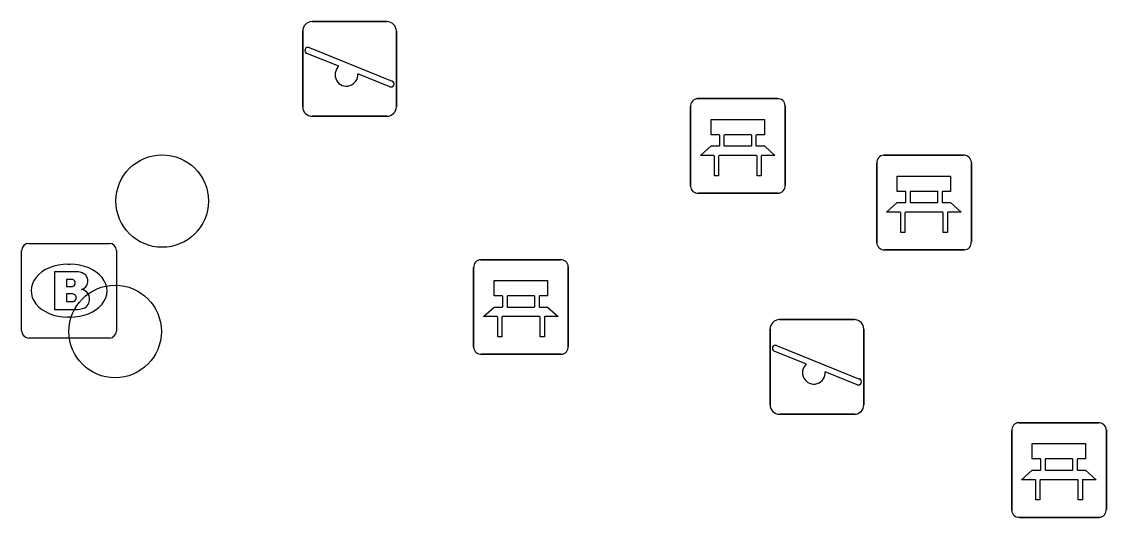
# Model space of a CAD drawing. Extents: x 160203 to 161526, y 379529 to 381797.
# Drawn here: x 161221.47 to 161232.93, y 381513.53 to 381518.77 of the extents above; entities that cross this region are included whole.
import ezdxf

# ---------------------------------------------------------------- set-up
doc = ezdxf.new("R2010")
doc.units = 0
for name, color, linetype in [('IMGEO_Bank', 7, 'Continuous'), ('IMGEO_Boom', 7, 'Continuous'), ('IMGEO_Brandkraan', 7, 'Continuous'), ('IMGEO_Speelvoorziening', 7, 'Continuous')]:
    doc.layers.add(name, color=color, linetype=linetype)

msp = doc.modelspace()

# ---------------------------------------------------------------- linework, layer by layer
at = {"layer": 'IMGEO_Bank'}
for p, q in [((161228.614, 381517.956), (161229.455, 381517.956)), ((161229.455, 381517.956), (161228.614, 381517.956)), ((161228.539, 381517.031), (161228.539, 381517.872)), ((161228.539, 381517.872), (161228.539, 381517.031)), ((161229.539, 381517.881), (161229.539, 381517.04)), ((161229.539, 381517.04), (161229.539, 381517.881)), ((161228.848, 381517.462), (161228.848, 381517.568)), ((161228.892, 381517.568), (161228.892, 381517.462)), ((161229.18, 381517.574), (161228.898, 381517.574)), ((161229.186, 381517.462), (161229.186, 381517.568)), ((161229.23, 381517.568), (161229.23, 381517.462)), ((161228.898, 381517.456), (161229.18, 381517.456)), ((161229.236, 381517.354), (161228.843, 381517.354)), ((161230.506, 381516.433), (161230.506, 381517.274)), ((161230.506, 381517.274), (161230.506, 381516.433)), ((161230.581, 381517.358), (161231.422, 381517.358)), ((161231.422, 381517.358), (161230.581, 381517.358)), ((161231.506, 381517.283), (161231.506, 381516.442)), ((161231.506, 381516.442), (161231.506, 381517.283)), ((161229.464, 381516.956), (161228.623, 381516.956)), ((161228.623, 381516.956), (161229.464, 381516.956)), ((161230.815, 381516.864), (161230.815, 381516.97)), ((161230.859, 381516.97), (161230.859, 381516.864)), ((161231.147, 381516.976), (161230.865, 381516.976)), ((161231.153, 381516.864), (161231.153, 381516.97)), ((161231.197, 381516.97), (161231.197, 381516.864)), ((161230.865, 381516.858), (161231.147, 381516.858)), ((161231.203, 381516.756), (161230.81, 381516.756)), ((161231.431, 381516.358), (161230.59, 381516.358)), ((161230.59, 381516.358), (161231.431, 381516.358)), ((161226.323, 381516.254), (161227.164, 381516.254)), ((161227.164, 381516.254), (161226.323, 381516.254)), ((161226.248, 381515.329), (161226.248, 381516.17)), ((161226.248, 381516.17), (161226.248, 381515.329)), ((161227.248, 381516.179), (161227.248, 381515.338)), ((161227.248, 381515.338), (161227.248, 381516.179)), ((161226.557, 381515.76), (161226.557, 381515.866)), ((161226.601, 381515.866), (161226.601, 381515.76)), ((161226.889, 381515.872), (161226.607, 381515.872)), ((161226.895, 381515.76), (161226.895, 381515.866)), ((161226.939, 381515.866), (161226.939, 381515.76)), ((161226.607, 381515.754), (161226.889, 381515.754)), ((161226.945, 381515.652), (161226.552, 381515.652)), ((161227.173, 381515.254), (161226.332, 381515.254)), ((161226.332, 381515.254), (161227.173, 381515.254)), ((161232.007, 381514.531), (161232.848, 381514.531)), ((161232.848, 381514.531), (161232.007, 381514.531)), ((161231.932, 381513.606), (161231.932, 381514.447)), ((161231.932, 381514.447), (161231.932, 381513.606)), ((161232.932, 381514.456), (161232.932, 381513.615)), ((161232.932, 381513.615), (161232.932, 381514.456)), ((161232.241, 381514.037), (161232.241, 381514.143)), ((161232.285, 381514.143), (161232.285, 381514.037)), ((161232.573, 381514.149), (161232.291, 381514.149)), ((161232.579, 381514.037), (161232.579, 381514.143)), ((161232.623, 381514.143), (161232.623, 381514.037)), ((161232.291, 381514.031), (161232.573, 381514.031)), ((161232.629, 381513.929), (161232.236, 381513.929)), ((161232.857, 381513.531), (161232.016, 381513.531)), ((161232.016, 381513.531), (161232.857, 381513.531))]:
    msp.add_line(p, q, dxfattribs=at)
for points in [[(161228.842, 381517.574), (161228.756, 381517.574), (161228.756, 381517.735), (161229.319, 381517.735), (161229.319, 381517.574), (161229.236, 381517.574)], [(161228.786, 381517.354), (161228.644, 381517.354), (161228.756, 381517.456), (161228.842, 381517.456)], [(161229.236, 381517.456), (161229.319, 381517.456), (161229.431, 381517.354), (161229.292, 381517.354)], [(161228.836, 381517.347), (161228.836, 381517.14), (161228.793, 381517.14), (161228.793, 381517.347)], [(161229.286, 381517.347), (161229.286, 381517.14), (161229.242, 381517.14), (161229.242, 381517.347)], [(161230.809, 381516.976), (161230.723, 381516.976), (161230.723, 381517.137), (161231.286, 381517.137), (161231.286, 381516.976), (161231.203, 381516.976)], [(161230.753, 381516.756), (161230.611, 381516.756), (161230.723, 381516.858), (161230.809, 381516.858)], [(161231.203, 381516.858), (161231.286, 381516.858), (161231.398, 381516.756), (161231.259, 381516.756)], [(161230.803, 381516.749), (161230.803, 381516.542), (161230.76, 381516.542), (161230.76, 381516.749)], [(161231.253, 381516.749), (161231.253, 381516.542), (161231.209, 381516.542), (161231.209, 381516.749)], [(161226.551, 381515.872), (161226.465, 381515.872), (161226.465, 381516.033), (161227.028, 381516.033), (161227.028, 381515.872), (161226.945, 381515.872)], [(161226.495, 381515.652), (161226.353, 381515.652), (161226.465, 381515.754), (161226.551, 381515.754)], [(161226.945, 381515.754), (161227.028, 381515.754), (161227.14, 381515.652), (161227.001, 381515.652)], [(161226.545, 381515.645), (161226.545, 381515.438), (161226.502, 381515.438), (161226.502, 381515.645)], [(161226.995, 381515.645), (161226.995, 381515.438), (161226.951, 381515.438), (161226.951, 381515.645)], [(161232.235, 381514.149), (161232.149, 381514.149), (161232.149, 381514.31), (161232.712, 381514.31), (161232.712, 381514.149), (161232.629, 381514.149)], [(161232.179, 381513.929), (161232.037, 381513.929), (161232.149, 381514.031), (161232.235, 381514.031)], [(161232.629, 381514.031), (161232.712, 381514.031), (161232.824, 381513.929), (161232.685, 381513.929)], [(161232.229, 381513.922), (161232.229, 381513.715), (161232.186, 381513.715), (161232.186, 381513.922)], [(161232.679, 381513.922), (161232.679, 381513.715), (161232.635, 381513.715), (161232.635, 381513.922)]]:
    msp.add_lwpolyline(points, dxfattribs=at)
for centre, radius, start, end in [((161228.617, 381517.878), 0.0779, 92.4484, 184.2845), ((161228.617, 381517.878), 0.0779, 92.4484, 184.2845), ((161229.461, 381517.878), 0.0779, 2.4484, 94.2845), ((161229.461, 381517.878), 0.0779, 2.4484, 94.2845), ((161228.841, 381517.567), 0.00671, 2.8957, 87.1043), ((161228.898, 381517.567), 0.00671, 92.8957, 177.1043), ((161229.18, 381517.567), 0.00671, 2.8957, 87.1043), ((161229.237, 381517.567), 0.00671, 92.8957, 177.1043), ((161228.841, 381517.463), 0.00671, 272.8957, 357.1043), ((161228.898, 381517.463), 0.00671, 182.8957, 267.1043), ((161229.18, 381517.463), 0.00671, 272.8957, 357.1043), ((161229.237, 381517.463), 0.00671, 182.8957, 267.1043), ((161228.786, 381517.347), 0.00671, 2.8957, 87.1043), ((161228.843, 381517.347), 0.00671, 92.8957, 177.1043), ((161229.235, 381517.347), 0.00671, 2.8957, 87.1043), ((161229.292, 381517.347), 0.00671, 92.8957, 177.1043), ((161230.584, 381517.28), 0.0779, 92.4484, 184.2845), ((161230.584, 381517.28), 0.0779, 92.4484, 184.2845), ((161231.428, 381517.28), 0.0779, 2.4484, 94.2845), ((161231.428, 381517.28), 0.0779, 2.4484, 94.2845), ((161228.617, 381517.034), 0.0779, 182.4484, 274.2845), ((161228.617, 381517.034), 0.0779, 182.4484, 274.2845), ((161229.461, 381517.034), 0.0779, 272.4484, 4.2845), ((161229.461, 381517.034), 0.0779, 272.4484, 4.2845), ((161230.808, 381516.969), 0.00671, 2.8957, 87.1043), ((161230.865, 381516.969), 0.00671, 92.8957, 177.1043), ((161231.147, 381516.969), 0.00671, 2.8957, 87.1043), ((161231.204, 381516.969), 0.00671, 92.8957, 177.1043), ((161230.808, 381516.865), 0.00671, 272.8957, 357.1043), ((161230.865, 381516.865), 0.00671, 182.8957, 267.1043), ((161231.147, 381516.865), 0.00671, 272.8957, 357.1043), ((161231.204, 381516.865), 0.00671, 182.8957, 267.1043), ((161230.753, 381516.749), 0.00671, 2.8957, 87.1043), ((161230.81, 381516.749), 0.00671, 92.8957, 177.1043), ((161231.202, 381516.749), 0.00671, 2.8957, 87.1043), ((161231.259, 381516.749), 0.00671, 92.8957, 177.1043), ((161230.584, 381516.436), 0.0779, 182.4484, 274.2845), ((161230.584, 381516.436), 0.0779, 182.4484, 274.2845), ((161231.428, 381516.436), 0.0779, 272.4484, 4.2845), ((161231.428, 381516.436), 0.0779, 272.4484, 4.2845), ((161226.326, 381516.176), 0.0779, 92.4484, 184.2845), ((161226.326, 381516.176), 0.0779, 92.4484, 184.2845), ((161227.17, 381516.176), 0.0779, 2.4484, 94.2845), ((161227.17, 381516.176), 0.0779, 2.4484, 94.2845), ((161226.55, 381515.865), 0.00671, 2.8957, 87.1043), ((161226.607, 381515.865), 0.00671, 92.8957, 177.1043), ((161226.889, 381515.865), 0.00671, 2.8957, 87.1043), ((161226.946, 381515.865), 0.00671, 92.8957, 177.1043), ((161226.55, 381515.761), 0.00671, 272.8957, 357.1043), ((161226.607, 381515.761), 0.00671, 182.8957, 267.1043), ((161226.889, 381515.761), 0.00671, 272.8957, 357.1043), ((161226.946, 381515.761), 0.00671, 182.8957, 267.1043), ((161226.495, 381515.645), 0.00671, 2.8957, 87.1043), ((161226.552, 381515.645), 0.00671, 92.8957, 177.1043), ((161226.944, 381515.645), 0.00671, 2.8957, 87.1043), ((161227.001, 381515.645), 0.00671, 92.8957, 177.1043), ((161226.326, 381515.332), 0.0779, 182.4484, 274.2845), ((161226.326, 381515.332), 0.0779, 182.4484, 274.2845), ((161227.17, 381515.332), 0.0779, 272.4484, 4.2845), ((161227.17, 381515.332), 0.0779, 272.4484, 4.2845), ((161232.01, 381514.453), 0.0779, 92.4484, 184.2845), ((161232.01, 381514.453), 0.0779, 92.4484, 184.2845), ((161232.854, 381514.453), 0.0779, 2.4484, 94.2845), ((161232.854, 381514.453), 0.0779, 2.4484, 94.2845), ((161232.234, 381514.142), 0.00671, 2.8957, 87.1043), ((161232.291, 381514.142), 0.00671, 92.8957, 177.1043), ((161232.573, 381514.142), 0.00671, 2.8957, 87.1043), ((161232.63, 381514.142), 0.00671, 92.8957, 177.1043), ((161232.234, 381514.038), 0.00671, 272.8957, 357.1043), ((161232.291, 381514.038), 0.00671, 182.8957, 267.1043), ((161232.573, 381514.038), 0.00671, 272.8957, 357.1043), ((161232.63, 381514.038), 0.00671, 182.8957, 267.1043), ((161232.179, 381513.922), 0.00671, 2.8957, 87.1043), ((161232.236, 381513.922), 0.00671, 92.8957, 177.1043), ((161232.628, 381513.922), 0.00671, 2.8957, 87.1043), ((161232.685, 381513.922), 0.00671, 92.8957, 177.1043), ((161232.01, 381513.609), 0.0779, 182.4484, 274.2845), ((161232.01, 381513.609), 0.0779, 182.4484, 274.2845), ((161232.854, 381513.609), 0.0779, 272.4484, 4.2845), ((161232.854, 381513.609), 0.0779, 272.4484, 4.2845)]:
    msp.add_arc(centre, radius, start, end, dxfattribs=at)
at = {"layer": 'IMGEO_Boom'}
for centre in [(161222.958, 381516.874), (161222.46, 381515.495)]:
    msp.add_circle(centre, 0.489, dxfattribs=at)
at = {"layer": 'IMGEO_Brandkraan'}
for p, q in [((161221.473, 381515.5), (161221.473, 381516.352)), ((161221.548, 381516.426), (161222.4, 381516.426)), ((161222.474, 381516.352), (161222.474, 381515.5)), ((161221.961, 381516.206), (161221.986, 381516.206)), ((161221.984, 381515.646), (161221.959, 381515.646)), ((161222.4, 381515.426), (161221.548, 381515.426))]:
    msp.add_line(p, q, dxfattribs=at)
for points in [[(161221.473, 381515.5), (161221.473, 381516.352)], [(161221.548, 381516.426), (161222.4, 381516.426)], [(161222.474, 381516.352), (161222.474, 381515.5)], [(161221.821, 381516.126), (161221.821, 381515.726), (161222.034, 381515.726)], [(161222.052, 381516.126), (161221.821, 381516.126)], [(161222, 381516.045), (161221.946, 381516.045), (161221.946, 381515.969)], [(161221.946, 381515.969), (161221.999, 381515.969)], [(161222.008, 381515.893), (161221.946, 381515.893), (161221.946, 381515.812)], [(161221.946, 381515.812), (161222.008, 381515.812)], [(161222.4, 381515.426), (161221.548, 381515.426)]]:
    msp.add_lwpolyline(points, dxfattribs=at)
for centre, radius, start, end in [((161221.55, 381516.35), 0.0765, 91.552, 178.448), ((161221.55, 381516.35), 0.0765, 91.552, 178.448), ((161222.398, 381516.35), 0.0765, 1.552, 88.448), ((161222.398, 381516.35), 0.0765, 1.552, 88.448), ((161222.056, 381515.981), 0.145, 59.4692, 91.5367), ((161222.001, 381516.007), 0.0379, 267.8285, 90.9355), ((161222.081, 381516.028), 0.0922, 285.5137, 58.1501), ((161222.009, 381515.852), 0.0404, 269.8759, 90.5077), ((161222.086, 381515.836), 0.105, 301.3115, 78.989), ((161222.04, 381515.977), 0.251, 268.6676, 293.5347), ((161221.55, 381515.502), 0.0765, 181.552, 268.448), ((161221.55, 381515.502), 0.0765, 181.552, 268.448), ((161222.398, 381515.502), 0.0765, 271.552, 358.448), ((161222.398, 381515.502), 0.0765, 271.552, 358.448)]:
    msp.add_arc(centre, radius, start, end, dxfattribs=at)
for centre, major_axis, ratio, start_param, end_param in [((161221.96, 381515.926), (-0.387, 0.002), 0.722429, 4.712389, 7.853982), ((161221.985, 381515.926), (-0.39, 0.002), 0.717154, 1.570796, 4.712389)]:
    msp.add_ellipse(centre, major_axis=major_axis, ratio=ratio, start_param=start_param, end_param=end_param, dxfattribs=at)
at = {"layer": 'IMGEO_Speelvoorziening'}
for p, q in [((161224.542, 381518.77), (161225.332, 381518.77)), ((161225.332, 381518.77), (161224.542, 381518.77)), ((161224.442, 381517.87), (161224.442, 381518.67)), ((161224.442, 381518.67), (161224.442, 381517.87)), ((161225.432, 381518.67), (161225.432, 381517.87)), ((161225.432, 381517.87), (161225.432, 381518.67)), ((161224.825, 381518.298), (161224.486, 381518.435)), ((161224.511, 381518.495), (161225.387, 381518.142)), ((161225.363, 381518.082), (161225.023, 381518.219)), ((161225.332, 381517.77), (161224.542, 381517.77)), ((161224.542, 381517.77), (161225.332, 381517.77)), ((161229.48, 381515.621), (161230.27, 381515.621)), ((161230.27, 381515.621), (161229.48, 381515.621)), ((161229.38, 381514.721), (161229.38, 381515.521)), ((161229.38, 381515.521), (161229.38, 381514.721)), ((161230.37, 381515.521), (161230.37, 381514.721)), ((161230.37, 381514.721), (161230.37, 381515.521)), ((161229.449, 381515.346), (161230.325, 381514.993)), ((161229.763, 381515.149), (161229.424, 381515.286)), ((161230.301, 381514.933), (161229.961, 381515.07)), ((161230.27, 381514.621), (161229.48, 381514.621)), ((161229.48, 381514.621), (161230.27, 381514.621))]:
    msp.add_line(p, q, dxfattribs=at)
for centre, radius, start, end in [((161224.542, 381518.67), 0.1, 90, 180), ((161224.542, 381518.67), 0.1, 90, 180), ((161225.332, 381518.67), 0.1, 0, 90), ((161225.332, 381518.67), 0.1, 360, 90), ((161224.499, 381518.465), 0.0327, 68.078, 248.078), ((161224.904, 381518.208), 0.12, 130.9928, 5.1632), ((161225.375, 381518.112), 0.0327, 248.078, 68.078), ((161224.542, 381517.87), 0.1, 180, 270), ((161224.542, 381517.87), 0.1, 180, 270), ((161225.332, 381517.87), 0.1, 270, 0), ((161225.332, 381517.87), 0.1, 270, 0), ((161229.48, 381515.521), 0.1, 90, 180), ((161229.48, 381515.521), 0.1, 90, 180), ((161230.27, 381515.521), 0.1, 0, 90), ((161230.27, 381515.521), 0.1, 360, 90), ((161229.437, 381515.316), 0.0327, 68.078, 248.078), ((161229.842, 381515.059), 0.12, 130.9928, 5.1632), ((161230.313, 381514.963), 0.0327, 248.078, 68.078), ((161229.48, 381514.721), 0.1, 180, 270), ((161229.48, 381514.721), 0.1, 180, 270), ((161230.27, 381514.721), 0.1, 270, 0), ((161230.27, 381514.721), 0.1, 270, 0)]:
    msp.add_arc(centre, radius, start, end, dxfattribs=at)

doc.saveas('drawing.dxf')
